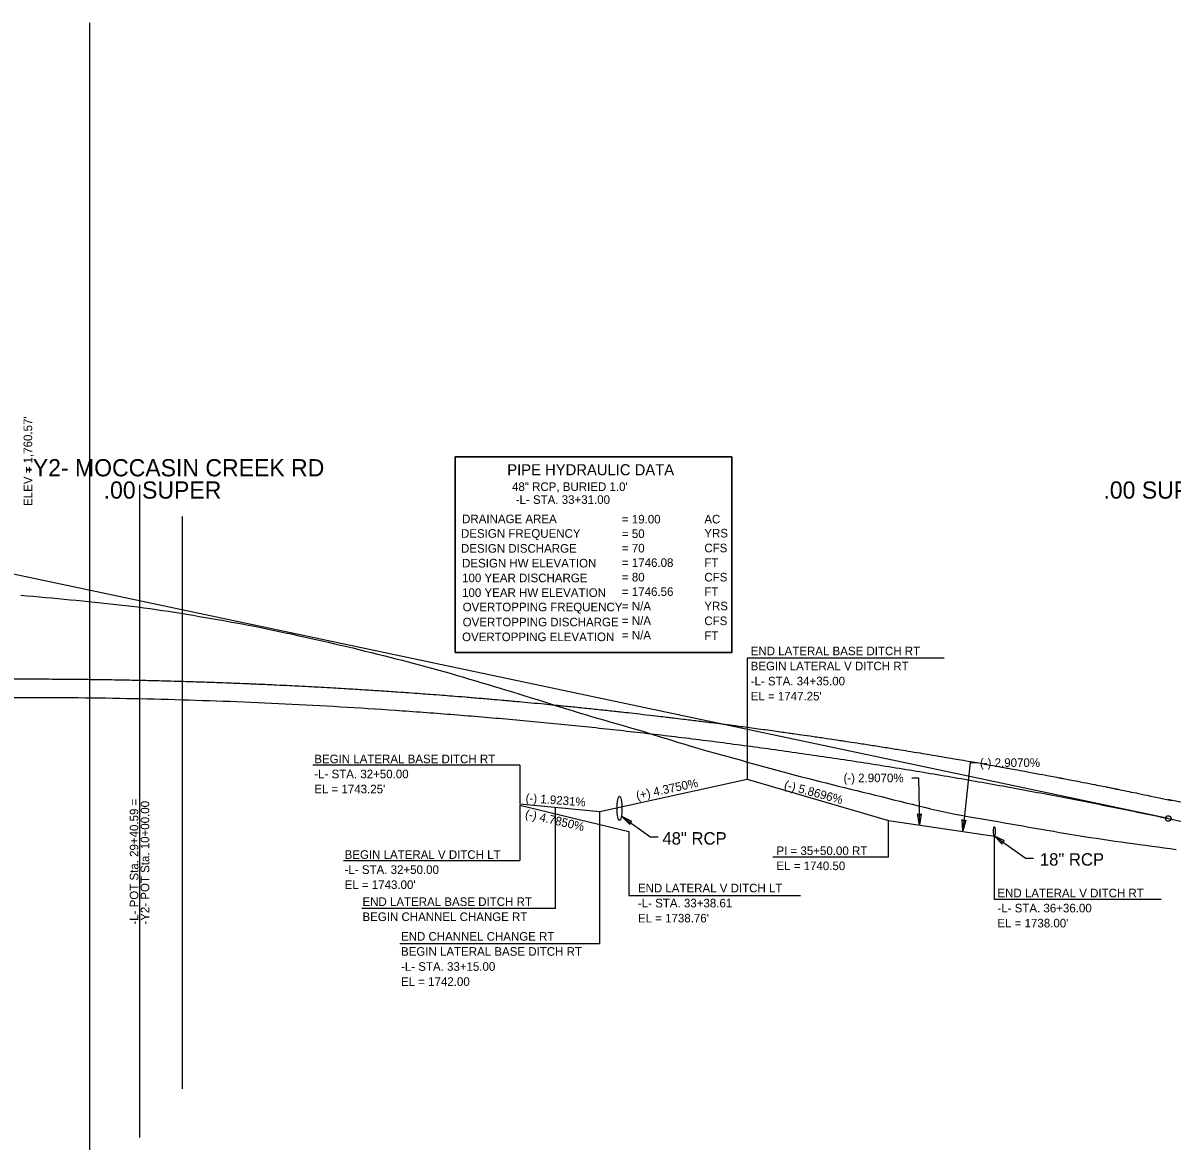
# Model space of a CAD drawing. Extents: x 498575 to 532350, y 405181 to 484585.
# Drawn here: x 507665 to 508600, y 483675 to 484585 of the extents above; entities that cross this region are included whole.
import ezdxf

# ---------------------------------------------------------------- set-up
doc = ezdxf.new("R2010")
doc.units = 0
for name, color, linetype in [('Exist Vertical Profile Ground Line', 7, 'Continuous'), ('Prop Drainage Structure Pipe Welded Steel 54in Label', 7, 'Continuous'), ('Prop Grid Mask', 7, 'Continuous'), ('Prop Vertical Profile Curve Label', 7, 'Continuous'), ('Prop Vertical Profile Ditch Grade Left', 7, 'Continuous'), ('Prop Vertical Profile Ditch Grade Left Label', 7, 'Continuous'), ('Prop Vertical Profile Ditch Grade Right', 7, 'Continuous'), ('Prop Vertical Profile Ditch Grade Right Label', 7, 'Continuous'), ('Prop Vertical Profile Grade', 7, 'Continuous'), ('Prop Vertical Profile Strip Grade', 7, 'Continuous'), ('Prop VPI Label', 7, 'Continuous'), ('Scratch_Level_2', 7, 'Continuous'), ('Scratch_Level_4', 7, 'Continuous'), ('Scratch_Level_5', 7, 'Continuous'), ('Sheet Data Text CELL', 7, 'Continuous')]:
    doc.layers.add(name, color=color, linetype=linetype)

msp = doc.modelspace()

# ---------------------------------------------------------------- linework, layer by layer
at = {"layer": 'Exist Vertical Profile Ground Line'}
for points in [[(507663.15, 484119.69), (507668.15, 484119.28), (507673.15, 484118.85), (507678.15, 484118.39), (507683.15, 484117.97), (507688.15, 484117.49), (507693.15, 484117.02), (507698.15, 484116.52), (507703.15, 484116.06), (507708.15, 484115.57), (507713.15, 484115.08), (507718.15, 484114.56), (507723.15, 484114.04), (507728.15, 484113.53), (507733.15, 484112.99), (507738.15, 484112.46), (507743.15, 484111.91), (507748.15, 484111.35), (507753.15, 484110.75), (507758.15, 484110.11), (507763.15, 484109.44), (507768.15, 484108.78), (507773.15, 484108.09), (507778.15, 484107.37), (507783.15, 484106.62), (507788.15, 484105.84), (507793.15, 484105.05), (507798.15, 484104.22), (507803.15, 484103.37), (507808.15, 484102.51), (507813.15, 484101.62)], [(507813.15, 484101.62), (507818.15, 484100.76), (507823.15, 484099.89), (507828.15, 484099.03), (507833.15, 484098.15), (507838.15, 484097.26), (507843.15, 484096.35), (507848.15, 484095.37), (507853.15, 484094.39), (507858.15, 484093.4), (507863.15, 484092.38), (507868.15, 484091.33), (507873.15, 484090.28), (507878.15, 484089.2), (507883.15, 484088.14), (507888.15, 484086.98), (507893.15, 484085.93), (507898.15, 484084.75), (507903.15, 484083.6), (507908.15, 484082.5), (507913.15, 484081.43), (507918.15, 484080.25), (507923.15, 484079.07), (507928.15, 484077.91), (507933.15, 484076.77), (507938.15, 484075.5), (507943.15, 484074.25), (507948.15, 484073.04), (507953.15, 484071.85), (507958.15, 484070.56), (507963.15, 484069.28), (507968.15, 484068.02), (507973.15, 484066.76), (507978.15, 484065.48), (507983.15, 484064.21), (507988.15, 484062.84), (507993.15, 484061.48), (507998.15, 484060.12), (508003.15, 484058.71), (508008.15, 484057.32), (508013.15, 484055.91), (508018.15, 484054.46), (508023.15, 484052.95), (508028.15, 484051.44), (508033.15, 484049.95), (508038.15, 484048.48), (508043.15, 484047), (508048.15, 484045.53), (508053.15, 484044.03), (508058.15, 484042.53), (508063.15, 484040.99), (508068.15, 484039.42), (508073.15, 484037.85), (508078.15, 484036.28), (508083.15, 484034.72), (508088.15, 484033.13), (508093.15, 484031.56), (508098.15, 484029.98), (508103.15, 484028.41), (508108.15, 484026.85), (508113.15, 484025.3), (508118.15, 484023.75), (508123.15, 484022.26), (508128.15, 484020.79), (508133.15, 484019.36), (508138.15, 484017.94), (508143.15, 484016.5), (508148.15, 484015.07), (508153.15, 484013.61), (508158.15, 484012.16), (508163.15, 484010.66), (508168.15, 484009.19), (508173.15, 484007.68), (508178.15, 484006.15), (508183.15, 484004.56), (508188.15, 484002.99), (508193.15, 484001.38), (508198.15, 483999.85), (508203.15, 483998.36), (508208.15, 483996.84), (508213.15, 483995.37), (508218.15, 483993.95), (508223.15, 483992.52), (508228.15, 483991.16), (508233.15, 483989.76), (508238.15, 483988.38), (508243.15, 483987), (508248.15, 483985.58), (508253.15, 483984.17), (508258.15, 483982.77), (508263.15, 483981.36), (508268.15, 483979.97), (508273.15, 483978.62), (508278.15, 483977.3), (508283.15, 483975.96), (508288.15, 483974.63), (508293.15, 483973.32), (508298.15, 483972), (508303.15, 483970.69), (508308.15, 483969.41), (508313.15, 483968.12)], [(508313.15, 483968.12), (508318.15, 483966.87), (508323.15, 483965.59), (508328.15, 483964.33), (508333.15, 483963.1), (508338.15, 483961.88), (508343.15, 483960.64), (508348.15, 483959.4), (508353.15, 483958.18), (508358.15, 483956.96), (508363.15, 483955.74), (508368.15, 483954.51), (508373.15, 483953.27), (508378.15, 483952.03), (508383.15, 483950.78), (508388.15, 483949.55), (508393.15, 483948.31), (508398.15, 483947.12), (508403.15, 483945.94), (508408.15, 483944.79), (508413.15, 483943.71), (508418.15, 483942.64), (508423.15, 483941.61), (508428.15, 483940.65), (508433.15, 483939.71), (508438.15, 483938.86), (508443.15, 483938.02), (508448.15, 483937.14), (508453.15, 483936.31), (508458.15, 483935.41), (508463.15, 483934.57), (508468.15, 483933.65), (508473.15, 483932.83), (508478.15, 483931.9), (508483.15, 483931.04), (508488.15, 483930.13), (508493.15, 483929.28), (508498.15, 483928.39), (508503.15, 483927.53), (508508.15, 483926.66), (508513.15, 483925.81), (508518.15, 483924.98), (508523.15, 483924.21), (508528.15, 483923.42), (508533.15, 483922.63), (508538.15, 483921.88), (508543.15, 483921.13), (508548.15, 483920.39), (508553.15, 483919.65), (508558.15, 483918.94), (508563.15, 483918.25), (508568.15, 483917.53), (508573.15, 483916.86), (508578.15, 483916.18), (508583.15, 483915.52), (508588.15, 483914.85), (508593.15, 483914.19), (508598.15, 483913.5), (508603.15, 483912.83)]]:
    msp.add_lwpolyline(points, dxfattribs=at)
at = {"layer": 'Prop Drainage Structure Pipe Welded Steel 54in Label'}
for p, q in [((508151.92, 483939.52), (508175.66, 483922.81)), ((508181.7, 483922.81), (508175.66, 483922.81)), ((508455.08, 483923.71), (508480.9, 483905.53)), ((508486.85, 483905.53), (508480.9, 483905.53))]:
    msp.add_line(p, q, dxfattribs=at)
for points in [[(508160.17, 483935.61), (508151.92, 483939.52), (508158.4, 483933.01), (508158.38, 483934.98)], [(508463.33, 483919.8), (508455.08, 483923.71), (508461.56, 483917.19), (508461.54, 483919.16)]]:
    msp.add_lwpolyline(points, close=True, dxfattribs=at)
for centre, major_axis in [((508150.08, 483946.21), (0, 10)), ((508455.08, 483927.46), (0, 3.75))]:
    msp.add_ellipse(centre, major_axis=major_axis, ratio=0.2, dxfattribs=at)
at = {"layer": 'Prop Grid Mask'}
msp.add_lwpolyline([(508016.48, 484232.2), (508241.48, 484232.2), (508241.48, 484073.2), (508016.48, 484073.2)], close=True, dxfattribs=at)
at = {"layer": 'Prop Vertical Profile Curve Label'}
msp.add_circle((508596.58, 483937.99), 2.25, dxfattribs=at)
at = {"layer": 'Prop Vertical Profile Ditch Grade Left'}
msp.add_lwpolyline([(508069.08, 483948.71), (508157.69, 483927.51), (508157.69, 483927.51)], dxfattribs=at)
at = {"layer": 'Prop Vertical Profile Ditch Grade Left Label'}
for p, q in [((508069.08, 483948.71), (508069.08, 483903.8)), ((508157.69, 483927.51), (508157.69, 483875.33)), ((507925.66, 483903.8), (508069.08, 483903.8)), ((508157.69, 483875.33), (508297.36, 483875.33))]:
    msp.add_line(p, q, dxfattribs=at)
at = {"layer": 'Prop Vertical Profile Ditch Grade Right'}
msp.add_lwpolyline([(508069.08, 483949.96), (508134.08, 483943.71), (508254.08, 483969.96), (508369.08, 483936.21), (508455.08, 483923.71), (508455.08, 483923.71)], dxfattribs=at)
at = {"layer": 'Prop Vertical Profile Ditch Grade Right Label'}
for p, q in [((508414.37, 484068.57), (508254.08, 484068.57)), ((508254.08, 484068.57), (508254.08, 483969.96)), ((508435.52, 483983.56), (508429.45, 483927.86)), ((508435.52, 483983.56), (508441.01, 483983.56)), ((508069.08, 483981.33), (507900.63, 483981.33)), ((508069.08, 483981.33), (508069.08, 483949.96)), ((508387.88, 483971.13), (508393.37, 483971.13)), ((508393.37, 483971.13), (508394.14, 483932.77)), ((508098.08, 483864.6), (508098.08, 483947.16)), ((508134.08, 483836.06), (508134.08, 483943.71)), ((508369.08, 483906.61), (508369.08, 483936.21)), ((508455.08, 483872.04), (508455.08, 483923.71)), ((508369.08, 483906.61), (508274.74, 483906.61)), ((508590.74, 483872.04), (508455.08, 483872.04)), ((508098.08, 483864.6), (507940.58, 483864.6)), ((508134.08, 483836.06), (507971.52, 483836.06))]:
    msp.add_line(p, q, dxfattribs=at)
for points in [[(508395.6, 483941.78), (508394.14, 483932.77), (508392.45, 483941.8), (508394.06, 483940.67)], [(508431.97, 483936.64), (508429.45, 483927.86), (508428.84, 483937.03), (508430.3, 483935.71)]]:
    msp.add_lwpolyline(points, close=True, dxfattribs=at)
at = {"layer": 'Prop Vertical Profile Grade'}
msp.add_line((508596.58, 483937.99), (509361.58, 483776.19), dxfattribs=at)
msp.add_spline([(506351.58, 483841.05), (506396.48, 483854.19), (506441.38, 483866.88), (506486.28, 483879.11), (506531.18, 483890.88), (506576.08, 483902.2), (506620.98, 483913.06), (506665.88, 483923.46), (506710.78, 483933.4), (506755.68, 483942.89), (506800.58, 483951.92), (506845.48, 483960.49), (506890.38, 483968.6), (506935.28, 483976.26), (506980.18, 483983.46), (507025.08, 483990.2), (507069.98, 483996.48), (507114.88, 484002.31), (507159.78, 484007.68), (507204.68, 484012.59), (507249.58, 484017.05), (507294.48, 484021.05), (507339.38, 484024.59), (507384.28, 484027.67), (507429.18, 484030.29), (507474.08, 484032.46), (507518.98, 484034.17), (507563.88, 484035.42), (507608.78, 484036.22), (507653.68, 484036.56), (507698.58, 484036.44), (507743.48, 484035.86), (507788.38, 484034.83), (507833.28, 484033.33), (507878.18, 484031.39), (507923.08, 484028.98), (507967.98, 484026.11), (508012.88, 484022.79), (508057.78, 484019.01), (508102.68, 484014.78), (508147.58, 484010.09), (508192.48, 484004.93), (508237.38, 483999.33), (508282.28, 483993.26), (508327.18, 483986.74), (508372.08, 483979.76), (508416.98, 483972.32), (508461.88, 483964.42), (508506.78, 483956.07), (508551.68, 483947.26), (508596.58, 483937.99)], degree=3, dxfattribs=at)
at = {"layer": 'Prop Vertical Profile Strip Grade'}
msp.add_line((507759.67, 484035.54), (507759.67, 483845.19), dxfattribs=at)
at = {"layer": 'Prop VPI Label'}
msp.add_line((508596.58, 483937.99), (507476.77, 484174.83), dxfattribs=at)
at = {"layer": 'Scratch_Level_2'}
msp.add_line((507759.67, 484209.62), (507759.67, 483678.37), dxfattribs=at)
at = {"layer": 'Scratch_Level_4'}
msp.add_line((507794.27, 484183.71), (507794.27, 483718.01), dxfattribs=at)
at = {"layer": 'Scratch_Level_5'}
for p, q in [((507719.08, 483221.21), (507719.08, 484585.46)), ((509194.08, 483826.95), (508596.3, 483953.37))]:
    msp.add_line(p, q, dxfattribs=at)
msp.add_open_spline([(506347.36, 483855.44), (506358.71, 483858.77), (506372.9, 483862.92), (506387.8, 483867.28), (506391.39, 483868.33), (506392.17, 483868.56), (506392.24, 483868.58), (506392.27, 483868.59), (506392.28, 483868.59), (506392.3, 483868.6), (506392.4, 483868.63), (506392.68, 483868.71), (506393.31, 483868.89), (506395.28, 483869.47), (506397.07, 483869.99), (506404.23, 483872.06), (506409.95, 483873.68), (506421.39, 483876.9), (506427.1, 483878.48), (506434.23, 483880.46), (506435.66, 483880.86), (506437.17, 483881.28), (506437.26, 483881.3), (506437.39, 483881.34), (506437.44, 483881.35), (506437.53, 483881.38), (506437.75, 483881.44), (506438.33, 483881.6), (506439.58, 483881.95), (506443.51, 483883.04), (506452.81, 483885.6), (506464.25, 483888.72), (506472.84, 483891.04), (506478.57, 483892.58), (506481.44, 483893.35), (506495.77, 483897.17), (506507.24, 483900.19), (506521.6, 483903.91), (506524.47, 483904.65), (506528.78, 483905.76), (506530.22, 483906.13), (506533.09, 483906.86), (506540.28, 483908.7), (506553.22, 483911.97), (506564.73, 483914.85), (506573.37, 483916.98), (506576.25, 483917.69), (506582.01, 483919.11), (506590.65, 483921.22), (506602.19, 483924), (506610.84, 483926.07), (506616.61, 483927.44), (506619.5, 483928.12), (506633.94, 483931.53), (506645.5, 483934.2), (506658.51, 483937.17), (506659.96, 483937.5), (506662.85, 483938.15), (506664.3, 483938.48), (506668.64, 483939.46), (506677.32, 483941.41), (506688.91, 483943.99), (506697.6, 483945.89), (506703.4, 483947.15), (506706.3, 483947.78), (506715, 483949.66), (506726.6, 483952.14), (506739.66, 483954.89), (506746.92, 483956.4), (506749.83, 483957), (506751.28, 483957.3), (506755.64, 483958.2), (506770.17, 483961.18), (506784.71, 483964.09), (506799.27, 483966.95), (506802.18, 483967.52), (506808.01, 483968.65), (506816.74, 483970.34), (506828.4, 483972.56), (506837.15, 483974.2), (506842.98, 483975.28), (506845.9, 483975.82), (506854.65, 483977.44), (506866.33, 483979.57), (506878.01, 483981.65), (506886.77, 483983.2), (506889.69, 483983.71), (506895.54, 483984.73), (506898.46, 483985.24), (506913.08, 483987.76), (506924.78, 483989.74), (506948.2, 483993.59), (506959.92, 483995.47), (506974.57, 483997.77), (506977.51, 483998.22), (506983.37, 483999.13), (506992.17, 484000.48), (507000.97, 484001.81), (507012.71, 484003.56), (507018.58, 484004.42), (507030.32, 484006.12), (507042.07, 484007.79), (507053.83, 484009.42), (507062.64, 484010.63), (507065.58, 484011.03), (507071.47, 484011.82), (507086.17, 484013.79), (507100.88, 484015.68), (507115.6, 484017.52), (507118.55, 484017.88), (507124.44, 484018.61), (507133.27, 484019.68), (507145.06, 484021.08), (507153.9, 484022.11), (507159.79, 484022.78), (507162.74, 484023.12), (507171.59, 484024.11), (507183.38, 484025.42), (507195.18, 484026.68), (507204.04, 484027.61), (507206.99, 484027.92), (507212.89, 484028.52), (507221.75, 484029.42), (507233.56, 484030.59), (507242.42, 484031.44), (507248.33, 484032), (507251.28, 484032.27), (507266.05, 484033.64), (507277.87, 484034.69), (507292.66, 484035.95), (507295.61, 484036.19), (507301.53, 484036.68), (507310.4, 484037.41), (507322.23, 484038.34), (507331.11, 484039.01), (507337.02, 484039.45), (507339.98, 484039.67), (507348.86, 484040.32), (507360.7, 484041.15), (507372.54, 484041.94), (507384.39, 484042.71), (507390.31, 484043.08), (507402.15, 484043.8), (507408.08, 484044.15), (507419.93, 484044.82), (507425.85, 484045.14), (507443.63, 484046.08), (507455.49, 484046.65), (507473.27, 484047.44), (507479.2, 484047.7), (507491.06, 484048.18), (507496.99, 484048.4), (507508.85, 484048.84), (507514.78, 484049.04), (507526.64, 484049.43), (507538.51, 484049.79), (507550.37, 484050.1), (507562.24, 484050.39), (507568.17, 484050.53), (507585.97, 484050.89), (507597.84, 484051.08), (507621.57, 484051.38), (507633.44, 484051.48), (507657.18, 484051.58), (507669.05, 484051.58), (507692.78, 484051.49), (507704.65, 484051.4), (507722.45, 484051.19), (507728.39, 484051.11), (507740.25, 484050.92), (507746.19, 484050.82), (507763.99, 484050.46), (507775.85, 484050.18), (507799.58, 484049.52), (507811.44, 484049.14), (507829.24, 484048.5), (507835.17, 484048.28), (507847.03, 484047.8), (507858.88, 484047.31), (507870.74, 484046.76), (507882.59, 484046.19), (507888.52, 484045.89), (507900.37, 484045.28), (507906.3, 484044.96), (507918.15, 484044.29), (507924.07, 484043.95), (507941.84, 484042.88), (507953.69, 484042.12), (507971.45, 484040.91), (507977.37, 484040.5), (507989.21, 484039.65), (507995.13, 484039.21), (508006.96, 484038.31), (508012.88, 484037.84), (508024.71, 484036.9), (508036.53, 484035.92), (508048.36, 484034.91), (508057.23, 484034.12), (508060.18, 484033.86), (508066.09, 484033.33), (508074.96, 484032.52), (508086.77, 484031.41), (508095.63, 484030.55), (508101.54, 484029.97), (508104.49, 484029.67), (508119.25, 484028.19), (508131.05, 484026.96), (508145.8, 484025.37), (508148.75, 484025.05), (508154.65, 484024.4), (508163.5, 484023.41), (508175.29, 484022.07), (508184.13, 484021.03), (508190.02, 484020.33), (508192.97, 484019.98), (508201.81, 484018.92), (508213.59, 484017.48), (508225.36, 484016), (508234.19, 484014.86), (508237.13, 484014.48), (508243.02, 484013.72), (508257.73, 484011.79), (508272.42, 484009.79), (508287.12, 484007.73), (508290.05, 484007.31), (508295.93, 484006.48), (508304.74, 484005.22), (508316.48, 484003.5), (508325.28, 484002.19), (508331.15, 484001.31), (508334.09, 484000.86), (508342.89, 483999.53), (508354.61, 483997.72), (508366.34, 483995.87), (508378.05, 483993.99), (508383.91, 483993.04), (508395.62, 483991.12), (508401.48, 483990.15), (508413.18, 483988.18), (508419.03, 483987.19), (508436.57, 483984.17), (508448.26, 483982.12), (508462.86, 483979.49), (508465.78, 483978.96), (508471.61, 483977.9), (508480.37, 483976.3), (508492.04, 483974.13), (508502.24, 483972.2), (508506.98, 483971.3), (508508.8, 483970.96), (508509.34, 483970.85), (508509.53, 483970.82), (508509.89, 483970.75), (508510.8, 483970.57), (508511.7, 483970.4), (508518.24, 483969.15), (508524.07, 483968.03), (508535.73, 483965.77), (508541.57, 483964.62), (508548.87, 483963.14), (508550.33, 483962.85), (508552.53, 483962.4), (508553.44, 483962.21), (508554.4, 483962.01), (508554.63, 483961.97), (508554.72, 483961.95), (508554.76, 483961.94), (508554.9, 483961.91), (508555.35, 483961.82), (508558.7, 483961.13), (508573.54, 483958.06), (508588.02, 483955.07), (508599.61, 483952.68)], degree=3, dxfattribs=at)
at = {"layer": 'Sheet Data Text CELL'}
msp.add_lwpolyline([(508016.48, 484073.2), (508241.48, 484073.2), (508241.48, 484232.2), (508016.48, 484232.2)], close=True, dxfattribs=at)

# ---------------------------------------------------------------- texts
at = {"layer": 'Prop Drainage Structure Pipe Welded Steel 54in Label'}
for s, p in [('48" RCP', (508185.05, 483916.72)), ('18" RCP', (508492.13, 483899.58))]:
    msp.add_text(s, height=10.125, dxfattribs=at).set_placement(p)
at = {"layer": 'Prop Vertical Profile Ditch Grade Left Label'}
for s, rotation, p in [('(-) 4.7850%', 346.89411, (508072.89, 483938.67)), ('BEGIN LATERAL V DITCH LT', 360, (507926.45, 483905.11)), ('-L- STA. 32+50.00', 360, (507926.45, 483892.86)), ("EL = 1743.00'", 360, (507926.45, 483880.61)), ('END LATERAL V DITCH LT', 360, (508165.09, 483877.85)), ('-L- STA. 33+38.61', 360, (508165.09, 483865.6)), ("EL = 1738.76'", 360, (508165.09, 483853.35))]:
    msp.add_text(s, height=7, rotation=rotation, dxfattribs=at).set_placement(p)
at = {"layer": 'Prop Vertical Profile Ditch Grade Right Label'}
for s, rotation, p in [('END LATERAL BASE DITCH RT', 360, (508256.86, 484070.81)), ('BEGIN LATERAL V DITCH RT', 360, (508256.86, 484058.56)), ('-L- STA. 34+35.00', 360, (508256.86, 484046.31)), ("EL = 1747.25'", 360, (508256.86, 484034.06)), ('BEGIN LATERAL BASE DITCH RT', 360, (507901.79, 483982.94)), ('(-) 2.9070%', 360, (508443.38, 483979.93)), ('-L- STA. 32+50.00', 360, (507901.79, 483970.69)), ('(-) 2.9070%', 360, (508332.34, 483967.51)), ("EL = 1743.25'", 360, (507901.79, 483958.44)), ('(+) 4.3750%', 11.96655, (508164.41, 483953.18)), ('(-) 5.8696%', 344.77394, (508283.5, 483962.39)), ('(-) 1.9231%', 355.63375, (508073.54, 483951.4)), ('PI = 35+50.00 RT', 360, (508277.82, 483908.21)), ('EL = 1740.50', 360, (508277.82, 483895.96)), ('END LATERAL V DITCH RT', 360, (508457.58, 483873.8)), ('END LATERAL BASE DITCH RT', 360, (507941, 483866.74)), ('BEGIN CHANNEL CHANGE RT', 360, (507941, 483854.49)), ('-L- STA. 36+36.00', 360, (508457.58, 483861.55)), ("EL = 1738.00'", 360, (508457.58, 483849.3)), ('END CHANNEL CHANGE RT', 360, (507972.33, 483838.5)), ('BEGIN LATERAL BASE DITCH RT', 360, (507972.33, 483826.25)), ('-L- STA. 33+15.00', 360, (507972.33, 483814)), ('EL = 1742.00', 360, (507972.33, 483801.75))]:
    msp.add_text(s, height=7, rotation=rotation, dxfattribs=at).set_placement(p)
at = {"layer": 'Prop Vertical Profile Strip Grade'}
for s, p in [("ELEV = 1,760.57'", (507672.25, 484192.39)), ('-L- POT Sta. 29+40.59 = ', (507758.64, 483851.57)), ('-Y2- POT Sta. 10+00.00', (507767.52, 483851.57))]:
    msp.add_text(s, height=7, rotation=90, dxfattribs=at).set_placement(p)
at = {"layer": 'Scratch_Level_2'}
msp.add_text('-Y2- MOCCASIN CREEK RD', height=14, dxfattribs=at).set_placement((507666.53, 484216.44))
at = {"layer": 'Scratch_Level_4'}
for p in [(507730.42, 484198.32), (508543.84, 484198.32)]:
    msp.add_text('.00 SUPER', height=14, dxfattribs=at).set_placement(p)
at = {"layer": 'Sheet Data Text CELL'}
for s, height, p in [('PIPE HYDRAULIC DATA', 8.9997, (508058.78, 484217.31)), ('DRAINAGE AREA', 6.9999, (508022.05, 484178.3)), ('AC', 7, (508219.14, 484178.1)), ('DESIGN FREQUENCY', 6.9999, (508021.15, 484166.45)), ('= 50', 7, (508152.08, 484166.3)), ('YRS', 7, (508219.14, 484166.7)), ('DESIGN DISCHARGE', 6.9999, (508021.15, 484154.3)), ('CFS', 7, (508219.14, 484154.65)), ('DESIGN HW ELEVATION', 6.9999, (508022.05, 484142.3)), ('FT', 7, (508219.14, 484142.7)), ('100 YEAR DISCHARGE', 6.9999, (508022.05, 484130.3)), ('CFS', 7, (508219.14, 484130.9)), ('100 YEAR HW ELEVATION', 6.9999, (508022.05, 484118.3)), ('FT', 7, (508219.14, 484119.1)), ('OVERTOPPING FREQUENCY', 6.9999, (508022.5, 484106.6)), ('= N/A', 7, (508152.08, 484107.3)), ('YRS', 7, (508219.14, 484107.4)), ('OVERTOPPING DISCHARGE', 6.9999, (508022.5, 484094.35)), ('= N/A', 7, (508152.08, 484095.5)), ('CFS', 7, (508219.14, 484095.35)), ('OVERTOPPING ELEVATION', 6.9999, (508022.05, 484082.3)), ('= N/A', 7, (508152.08, 484083.7)), ('FT', 7, (508219.14, 484083.3))]:
    msp.add_text(s, height=height, rotation=360, dxfattribs=at).set_placement(p)
for s, p in [('   48" RCP, BURIED 1.0\'', (508054.88, 484204.54)), ('   -L- STA. 33+31.00', (508057.84, 484194.04)), ('= 19.00', (508152.08, 484178.1)), ('= 70', (508152.08, 484154.5)), ('= 1746.08', (508152.08, 484142.7)), ('= 80', (508152.08, 484130.9)), ('= 1746.56', (508152.08, 484119.1))]:
    msp.add_text(s, height=7, dxfattribs=at).set_placement(p)

doc.saveas('drawing.dxf')
